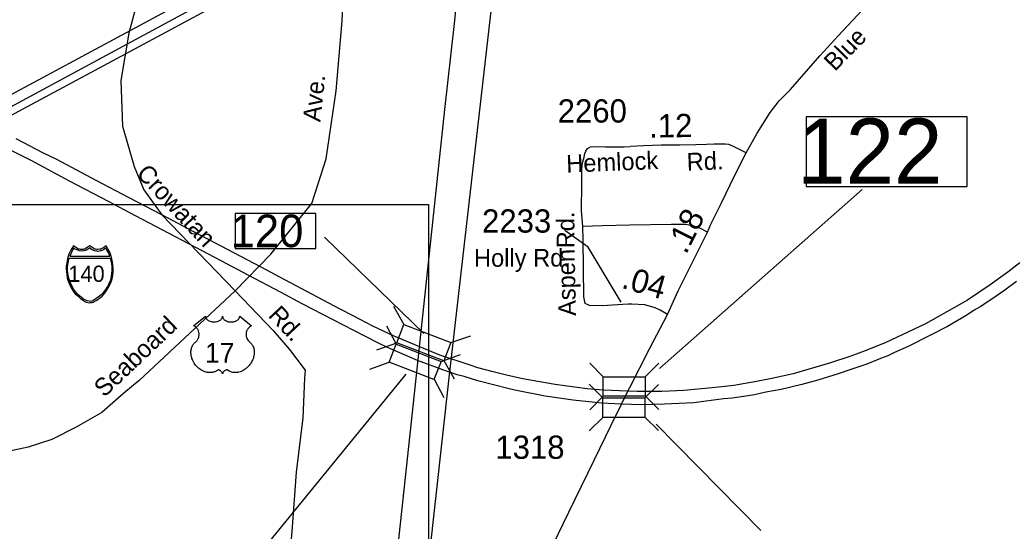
# Model space of a CAD drawing. Extents: x 2290055 to 2389491, y 66597 to 237875.
# Drawn here: x 2328969 to 2334306, y 204975 to 207722 of the extents above; entities that cross this region are included whole.
import ezdxf

# ---------------------------------------------------------------- set-up
doc = ezdxf.new("R2010")
doc.units = 0
for name, color, linetype in [('Exist Boundary Political Urban Extension UEB', 7, 'Continuous'), ('Exist Railroad Mainline', 7, 'Continuous'), ('Exist Road Non-System Type 51', 7, 'Continuous'), ('Exist Road Non-System Type 51 Label', 7, 'Continuous'), ('Exist Road Primary Interstate Divided Center Attributed', 7, 'Continuous'), ('Exist Road Primary Interstate Shield CELL', 7, 'Continuous'), ('Exist Road Primary Interstate Shield Number Label', 7, 'Continuous'), ('Exist Road Primary Interstate Structure Standard Bridge CELL', 7, 'Continuous'), ('Exist Road Primary Interstate Structure Standard Bridge Number Label', 7, 'Continuous'), ('Exist Road Primary US Shield CELL', 7, 'Continuous'), ('Exist Road Primary US Shield Number Label', 7, 'Continuous'), ('Exist Road Secondary Mileage Hundredths English Label', 7, 'Continuous'), ('Exist Road Secondary Type 51 Attributed', 7, 'Continuous'), ('Exist Road Secondary Type 51 Label', 7, 'Continuous'), ('Exist Road Secondary Type 51 Number Label', 7, 'Continuous'), ('Exist Utilities Electrical Transmission Line', 7, 'Continuous'), ('Map Preparation Inset Cut Line', 7, 'Continuous')]:
    doc.layers.add(name, color=color, linetype=linetype)

msp = doc.modelspace()

# ---------------------------------------------------------------- linework, layer by layer
at = {"layer": 'Exist Boundary Political Urban Extension UEB'}
for points in [[(2331525.8, 209760.7), (2331275.7, 208586.5), (2327163.6, 206375.8), (2325496, 206294.9)], [(2330987.7, 203189.8), (2331275.7, 205799.1), (2331583.2, 208490.4), (2331601.6, 208650.8)]]:
    msp.add_lwpolyline(points, dxfattribs=at)
at = {"layer": 'Exist Railroad Mainline'}
msp.add_lwpolyline([(2332179.6, 215588.5), (2331736.7, 211640.5), (2331525.8, 209760.7), (2331394.7, 208592.1), (2331388.4, 208536.1), (2331375.8, 208423.6), (2331302.3, 207702.5), (2331250.6, 207240.3), (2331154.6, 206332.2), (2331077, 205612.9), (2330999.4, 204897.6), (2330933.3, 204292.8), (2330891.1, 203895), (2330877.3, 203686.4), (2330854.4, 203507.5), (2330838.9, 203344.8), (2330825.4, 203178.2), (2330807.1, 202985.4), (2330797, 202835), (2330788.6, 202774.3)], dxfattribs=at)
at = {"layer": 'Exist Road Non-System Type 51'}
for points in [[(2329645.2, 207992), (2329554, 207650.9), (2329510.8, 207396.2), (2329520.4, 207151.2), (2329582.8, 206935), (2329635.6, 206808.2), (2329731.6, 206673.7), (2330125.3, 206265.3), (2330317.3, 206462.3), (2330538.2, 206736.1), (2330615, 206976.3), (2330667.8, 207341.5), (2330701.4, 207716.2), (2330715.8, 208012.1)], [(2331992.9, 206611.9), (2331986.8, 206695.4), (2331988.8, 206842.1), (2331988.8, 206907.4), (2331990.9, 206946.1), (2332001.1, 206984), (2332004.3, 207004.1), (2332009.8, 207016.3), (2332019.2, 207030.7), (2332034.9, 207039.3), (2332054.8, 207042.1), (2332114.9, 207040.5), (2332214.9, 207040.5), (2332248.7, 207041.8)], [(2332663.3, 206580.7), (2332622.2, 206603.5), (2332595.7, 206611.7), (2332546.8, 206621.9), (2332469.4, 206621.9), (2332245.4, 206619.8), (2332096.7, 206615.7), (2331992.9, 206611.9)], [(2332029.5, 206187.8), (2332007.1, 206198), (2331999, 206234.7), (2331994.9, 206540.3), (2331992.9, 206611.9)], [(2330125.3, 206265.3), (2329610.5, 205784.4)], [(2330125.3, 206265.3), (2330330, 206052.6), (2330417.4, 205950.6), (2330501.9, 205839.8), (2330499, 205796.1)], [(2332236.6, 206193.9), (2332096.7, 206185.8), (2332029.5, 206187.8)], [(2329610.5, 205784.4), (2329526.9, 205715.6), (2329408.7, 205613.3), (2329272.3, 205533.6), (2329140.4, 205467.7), (2329013.1, 205426.7), (2328776.4, 205376.8), (2328605.2, 205348.3), (2327908.7, 205314)], [(2330499, 205796.1), (2330488.5, 205583.7), (2330454.4, 205292.5), (2330429.4, 204973.5), (2330418, 204839.3), (2330411, 204784.3), (2330424.9, 204762), (2330472.6, 204736.9), (2330956.6, 204545.4)]]:
    msp.add_lwpolyline(points, dxfattribs=at)
at = {"layer": 'Exist Road Primary Interstate Divided Center Attributed'}
for points in [[(2332235.2, 205727.1), (2332102.3, 205733.1), (2332017.4, 205740.3), (2331896.5, 205755.3), (2331844.7, 205762.6), (2331710.7, 205785.4), (2331662.5, 205795.6), (2331583.6, 205813.1), (2331504.3, 205833.5), (2331429.7, 205853.3), (2331388.1, 205866.6), (2331224.6, 205921.3), (2330980.3, 206023), (2330865.5, 206076.6), (2330762.5, 206129.6), (2330690.4, 206168), (2330511.7, 206262.5), (2330334.8, 206355.7), (2330299.3, 206375.6), (2330122.5, 206468.2), (2330049.7, 206506.7), (2329907.1, 206581.3), (2329731.5, 206673.9), (2329557, 206765.4), (2329378.4, 206858.5), (2329167.9, 206971.7), (2329096.8, 207006.6), (2328949.5, 207083.6)], [(2332201.1, 205657.6), (2332093.8, 205662.7), (2331941.7, 205678.1), (2331791.9, 205699.8), (2331628.6, 205732), (2331591.5, 205741.9), (2331521, 205758.6), (2331429.2, 205782.4), (2331356.3, 205805.6), (2331318.1, 205815.3), (2331242.4, 205841.2), (2331105.4, 205892.3), (2330944.9, 205962.4), (2330895.8, 205984.1), (2330762.7, 206052.8), (2330486.2, 206197), (2330372.9, 206257.9), (2330195.6, 206351.2), (2330051.4, 206426.6), (2329910, 206501.6), (2329555.8, 206687.8), (2329448.6, 206743.9), (2329235.1, 206855.9), (2329030, 206965.8), (2328926.3, 207019.1)], [(2334341.1, 206416.3), (2334276.3, 206365.9), (2334181.8, 206297.8), (2334061, 206216.5), (2333835.6, 206088.2), (2333618, 205987.1), (2333505, 205941.2), (2333434.1, 205915.4), (2333318.5, 205876.9), (2333202.5, 205842.6), (2333123.7, 205820.5), (2333010, 205795.2), (2332926.9, 205778.8), (2332804.3, 205757.8), (2332689.3, 205744.5), (2332535.9, 205730.1), (2332417.5, 205725.3), (2332285.2, 205725.3), (2332235.2, 205727.1)], [(2334323.9, 206315.7), (2334261.2, 206269.2), (2334191.1, 206222.2), (2334128.1, 206180.9), (2334097.1, 206161.5), (2334057.3, 206136), (2333952.2, 206074.3), (2333865.7, 206029.8), (2333740.9, 205967.3), (2333668.7, 205934.4), (2333632.2, 205917.5), (2333593.7, 205902.8), (2333519.7, 205872.8), (2333444.7, 205846.9), (2333365.7, 205820.3), (2333255.6, 205785.3), (2333171, 205762.9), (2333059.6, 205736.2), (2332977.1, 205721.6), (2332916.2, 205707.6), (2332859.4, 205698.5), (2332796.1, 205689.5), (2332748.7, 205685.2), (2332590, 205664.9), (2332430.3, 205656.5), (2332309.4, 205654.4), (2332201.1, 205657.6)]]:
    msp.add_lwpolyline(points, dxfattribs=at)
at = {"layer": 'Exist Road Primary Interstate Shield CELL'}
for points in [[(2329344.7, 206202.2), (2329349.4, 206202.6), (2329355.8, 206203.9), (2329362, 206205.9), (2329369, 206209), (2329379.4, 206214.8), (2329387.8, 206219.7), (2329397.5, 206226.2), (2329410.5, 206238), (2329423.6, 206251.7), (2329435.1, 206267.3), (2329444.2, 206281.8), (2329452.2, 206298.3), (2329458.9, 206313.8), (2329464.3, 206331.5), (2329467.8, 206348.6), (2329469.6, 206366.4), (2329470.8, 206386.2), (2329469.4, 206408.5), (2329465.6, 206431.3), (2329461.9, 206445.5), (2329456.4, 206462.4), (2329451.9, 206473.3), (2329441.5, 206492.5), (2329432.1, 206507.3), (2329418.5, 206497.7), (2329409.6, 206493), (2329404.2, 206490.5), (2329398.6, 206489.4), (2329388.4, 206488.2), (2329381.9, 206488.5), (2329376, 206489.8), (2329370.9, 206490.9), (2329366.8, 206493), (2329344.7, 206507.3), (2329322.5, 206493), (2329317.9, 206490.8), (2329313.1, 206489.8), (2329308.6, 206488.6), (2329301, 206488.2), (2329295.2, 206488.4), (2329289.3, 206489.4), (2329284.6, 206490.4), (2329279.3, 206493), (2329256.8, 206507.3), (2329247.9, 206494.4), (2329240.7, 206481.7), (2329233, 206463.7), (2329228.2, 206449.8), (2329224.8, 206438.4), (2329220.6, 206417.4), (2329218.5, 206399.1), (2329218.1, 206386.2), (2329220.5, 206354), (2329224, 206336.8), (2329227.6, 206322.9), (2329239.6, 206292.9), (2329248.5, 206276.1), (2329256.2, 206264), (2329267, 206250.4), (2329272.9, 206243.9), (2329295.3, 206224.3), (2329310.2, 206214.1), (2329322.2, 206207.7), (2329327.8, 206205.5), (2329336.6, 206203.1)], [(2329259.5, 206496.9), (2329254, 206488.4), (2329247.6, 206477), (2329242.5, 206465.2), (2329237.4, 206452.1), (2329453.1, 206452), (2329448.1, 206463.2), (2329442.7, 206474.5), (2329437.1, 206484.8), (2329430.3, 206494.7), (2329418.2, 206487.1), (2329409.4, 206482.9), (2329402.3, 206480.5), (2329396.3, 206479.2), (2329387, 206478.4), (2329382.8, 206478.7), (2329369.8, 206481.6), (2329361.1, 206485.2), (2329352.7, 206490.8), (2329346, 206497.1), (2329328.9, 206486.8), (2329321.3, 206483.4), (2329312.6, 206481.2), (2329303, 206480), (2329288.3, 206481.6), (2329276.8, 206485.6), (2329266.8, 206490.8)], [(2329454.4, 206441.4), (2329456.7, 206435.3), (2329459.9, 206421.8), (2329461.6, 206411.3), (2329463.3, 206399.3), (2329462.7, 206378.8), (2329461.7, 206357.5), (2329459.8, 206344.9), (2329457.1, 206333.4), (2329453.6, 206320.7), (2329447.8, 206303.8), (2329439.8, 206289.4), (2329429.9, 206273.5), (2329419.2, 206259.6), (2329414.5, 206253.8), (2329405.6, 206244.5), (2329389.5, 206231.5), (2329377.8, 206222.8), (2329363.7, 206214.4), (2329356.5, 206211.3), (2329348.2, 206209.5), (2329341.3, 206210), (2329333, 206212.2), (2329326.3, 206214), (2329311.6, 206222), (2329299.7, 206230), (2329279.8, 206246.3), (2329269.1, 206258.8), (2329259, 206273.5), (2329250.1, 206288.6), (2329240.6, 206308.4), (2329233.8, 206328.4), (2329228.9, 206349.9), (2329225.6, 206376.2), (2329225.3, 206392.2), (2329226.2, 206407.7), (2329227.7, 206415.7), (2329229.7, 206425.8), (2329233.6, 206441.3)]]:
    msp.add_lwpolyline(points, close=True, dxfattribs=at)
at = {"layer": 'Exist Road Primary Interstate Structure Standard Bridge CELL'}
for p, q in [((2330977.1, 206183.6), (2331032.4, 206084.7)), ((2330938.8, 206078.3), (2330990.5, 205980.4)), ((2331284.1, 205988.1), (2331391.3, 206025.1)), ((2330887.7, 205949.4), (2330994.9, 205986.3)), ((2331231.7, 205886.7), (2331335.8, 205924.4)), ((2331247.4, 205892), (2331302.7, 205793)), ((2330848.5, 205844.4), (2330952.6, 205882.2)), ((2332030.5, 205877.5), (2332103.2, 205804.7)), ((2332328.6, 205804.2), (2332401.3, 205877)), ((2331194.6, 205790.7), (2331246.3, 205692.7)), ((2332028.6, 205764.2), (2332101.4, 205691.4)), ((2332326.7, 205690.9), (2332399.5, 205763.7)), ((2332030.5, 205626.7), (2332103.2, 205699.4)), ((2332328.6, 205701.3), (2332401.3, 205628.6)), ((2332028.6, 205513.4), (2332101.4, 205586.2)), ((2332326.7, 205588.1), (2332399.5, 205515.3))]:
    msp.add_line(p, q, dxfattribs=at)
for points in [[(2331032.4, 206084.7), (2331284.2, 205988.6), (2331246.7, 205890.2), (2330994.9, 205986.3)], [(2330990.5, 205980.4), (2331231.8, 205887.1), (2331193.9, 205788.9), (2330952.6, 205882.2)], [(2332103.2, 205804.7), (2332328.6, 205804.7), (2332328.6, 205699.4), (2332103.2, 205699.4)], [(2332101.4, 205691.4), (2332326.7, 205691.4), (2332326.7, 205586.2), (2332101.4, 205586.2)]]:
    msp.add_lwpolyline(points, close=True, dxfattribs=at)
at = {"layer": 'Exist Road Primary Interstate Structure Standard Bridge Number Label'}
for p, q in [((2332406.4, 205848.9), (2333494.8, 206810.4)), ((2331140.3, 206036.2), (2330606, 206554.8)), ((2331042.6, 205818.7), (2329667.2, 204132.6)), ((2332388.2, 205549.6), (2332950.6, 204978.1))]:
    msp.add_line(p, q, dxfattribs=at)
for points in [[(2334059.3, 207202), (2333192.8, 207202), (2333192.8, 206826.3), (2334059.3, 206826.3)], [(2330558.6, 206680.9), (2330125.4, 206680.9), (2330125.4, 206493), (2330558.6, 206493)]]:
    msp.add_lwpolyline(points, close=True, dxfattribs=at)
at = {"layer": 'Exist Road Primary US Shield CELL'}
msp.add_lwpolyline([(2329966.1, 206129.6), (2329966.3, 206127), (2329966.9, 206123.8), (2329967.4, 206122.2), (2329968.9, 206119), (2329971.3, 206115.4), (2329974.7, 206111.8), (2329978.6, 206108.6), (2329981.2, 206106.9), (2329985.5, 206104.6), (2329990.5, 206102.5), (2329996.1, 206100.9), (2330001.7, 206099.7), (2330007.9, 206099.1), (2330014, 206099), (2330020.6, 206099.4), (2330027.9, 206100.9), (2330031.3, 206101.7), (2330035.1, 206103), (2330038.5, 206104.5), (2330042.4, 206106.5), (2330045.5, 206108.5), (2330047.9, 206110.2), (2330051.3, 206113.5), (2330054, 206116.9), (2330055.1, 206118.8), (2330056.1, 206120.6), (2330057.5, 206124.5), (2330057.9, 206126.2), (2330058.1, 206129.7), (2330058.4, 206126.8), (2330058.7, 206124.9), (2330059.2, 206123.1), (2330059.9, 206121.1), (2330061.3, 206118.4), (2330062.8, 206116.1), (2330065.7, 206112.7), (2330067.4, 206111.1), (2330069.1, 206109.7), (2330073.4, 206106.7), (2330078.6, 206104.2), (2330081.1, 206103.1), (2330083.6, 206102.1), (2330086.9, 206101.2), (2330090.3, 206100.4), (2330093.6, 206099.8), (2330097, 206099.3), (2330100.5, 206099), (2330103.4, 206099), (2330106.9, 206099), (2330110.1, 206099.2), (2330113.4, 206099.6), (2330117.1, 206100.2), (2330120, 206100.8), (2330123.9, 206101.8), (2330127.4, 206103.1), (2330130.4, 206104.4), (2330134.4, 206106.5), (2330137.6, 206108.5), (2330140, 206110.4), (2330142.8, 206113), (2330145.5, 206116.1), (2330147, 206118.3), (2330148.1, 206120.6), (2330149.2, 206123.1), (2330149.8, 206125.7), (2330150.1, 206127.9), (2330150.1, 206129.8), (2330214.4, 206078.6), (2330212.9, 206078), (2330209.4, 206076.3), (2330206.7, 206074.7), (2330202.2, 206071.6), (2330200.3, 206069.8), (2330198.4, 206068.1), (2330196.7, 206066.2), (2330195.2, 206064.4), (2330193.3, 206061.8), (2330191.6, 206059.2), (2330190, 206056.4), (2330188.8, 206053.9), (2330186.8, 206048.7), (2330185.9, 206045.5), (2330185.3, 206042.7), (2330184.5, 206036.9), (2330184.3, 206034.2), (2330184.3, 206031.5), (2330184.5, 206028.7), (2330184.7, 206025.9), (2330185.2, 206023.1), (2330185.7, 206020.6), (2330186.5, 206017.5), (2330187.6, 206013.9), (2330189, 206010.5), (2330192, 206004.9), (2330195.7, 205999.2), (2330198.4, 205996), (2330201.1, 205993.3), (2330205.1, 205989.9), (2330207.2, 205988), (2330209.7, 205985.5), (2330213.7, 205980.9), (2330215.3, 205978.7), (2330217, 205976.2), (2330218.5, 205973.6), (2330220, 205970.9), (2330221.2, 205968.5), (2330223.5, 205963), (2330225.2, 205957.7), (2330225.9, 205954.8), (2330227.1, 205948.5), (2330227.6, 205945.4), (2330228.1, 205939.3), (2330228.1, 205931.8), (2330227.5, 205924.7), (2330226.2, 205916.5), (2330225.1, 205911.6), (2330223.4, 205905.8), (2330221.8, 205900.9), (2330218.8, 205893.5), (2330216.2, 205888.2), (2330212.8, 205882), (2330210.5, 205878.2), (2330207.8, 205874.2), (2330204.4, 205869.5), (2330200.5, 205864.6), (2330195.7, 205859.4), (2330191.9, 205855.6), (2330186.9, 205851.1), (2330183.9, 205848.6), (2330179.5, 205845.3), (2330173.6, 205841.4), (2330167.8, 205838), (2330162.8, 205835.4), (2330158.4, 205833.5), (2330152.7, 205831.4), (2330143.2, 205828.7), (2330139.7, 205828), (2330135.6, 205827.4), (2330131.8, 205827), (2330128.1, 205826.8), (2330123.1, 205826.8), (2330118.1, 205827.2), (2330113.4, 205827.9), (2330108.5, 205828.9), (2330103.4, 205830.4), (2330098.7, 205832.2), (2330094, 205834.6), (2330086, 205839.6), (2330083.7, 205840.8), (2330082.4, 205841.1), (2330079.4, 205841.3), (2330076.5, 205840.7), (2330073.5, 205839.5), (2330071.7, 205838.5), (2330069.4, 205837), (2330067.5, 205835.5), (2330065.3, 205833.5), (2330063.8, 205831.7), (2330062.7, 205830.3), (2330060.4, 205826.8), (2330059.6, 205825.1), (2330058.8, 205823), (2330058.1, 205819.8), (2330057, 205823.8), (2330055.9, 205826.5), (2330054.5, 205828.7), (2330053.1, 205830.8), (2330050.8, 205833.3), (2330048.8, 205835.3), (2330046.4, 205837.3), (2330043.8, 205838.8), (2330041.7, 205839.9), (2330039.8, 205840.6), (2330037.5, 205841.2), (2330035.6, 205841.3), (2330034.1, 205841.3), (2330031.9, 205840.8), (2330029, 205838.7), (2330026.3, 205836.8), (2330023.3, 205834.9), (2330019.7, 205833), (2330017.1, 205831.8), (2330014, 205830.6), (2330010.3, 205829.4), (2330006.4, 205828.4), (2330002.3, 205827.6), (2329998.7, 205827), (2329994.9, 205826.7), (2329991.4, 205826.5), (2329987.8, 205826.6), (2329984.5, 205826.8), (2329980.5, 205827.2), (2329975.7, 205827.9), (2329971.7, 205828.8), (2329967.4, 205830), (2329963, 205831.3), (2329958.4, 205833.1), (2329952.5, 205835.7), (2329948.5, 205837.7), (2329942, 205841.4), (2329934.5, 205846.6), (2329928.8, 205851.2), (2329924.7, 205855), (2329918.6, 205861.2), (2329915, 205865.3), (2329909.3, 205872.6), (2329905.7, 205877.9), (2329903.4, 205881.7), (2329900, 205888), (2329898.1, 205891.9), (2329895.7, 205897.6), (2329893.8, 205902.8), (2329892.2, 205907.7), (2329891.3, 205910.9), (2329890.1, 205916.4), (2329889.4, 205920.3), (2329888.6, 205925.7), (2329888.2, 205931.3), (2329888.2, 205936.5), (2329888.3, 205940.9), (2329888.8, 205945.9), (2329889.6, 205951.3), (2329890.7, 205955.9), (2329891.6, 205959.2), (2329893, 205963.2), (2329894.8, 205967.6), (2329896.9, 205971.9), (2329898.9, 205975.4), (2329901.5, 205979.2), (2329904, 205982.5), (2329907.3, 205986), (2329910.7, 205989.3), (2329913.8, 205991.8), (2329917.5, 205995.5), (2329919.5, 205997.7), (2329921.8, 206000.8), (2329923.7, 206003.6), (2329925.1, 206006.2), (2329927.1, 206009.9), (2329928.3, 206012.7), (2329929.8, 206017.1), (2329930.5, 206020.1), (2329931.3, 206024), (2329931.8, 206027.7), (2329931.9, 206032.3), (2329931.8, 206036.1), (2329931.3, 206040.6), (2329930.5, 206044.8), (2329929.5, 206048.5), (2329927.9, 206052.8), (2329926.4, 206055.9), (2329924, 206060.1), (2329921.2, 206064), (2329918.4, 206067.2), (2329915.6, 206070.1), (2329912.8, 206072.2), (2329910.2, 206074.1), (2329907, 206076), (2329903.8, 206077.6), (2329901.8, 206078.4)], close=True, dxfattribs=at)
at = {"layer": 'Exist Road Secondary Type 51 Attributed'}
for points in [[(2332871.9, 207008.3), (2332930.1, 207113.2), (2333000.1, 207224.4), (2333049.1, 207287.4), (2333110.1, 207348.4), (2333266.3, 207529), (2333366.3, 207636.7), (2333469.6, 207746.7), (2333503.5, 207783.1), (2333518.6, 207801.9), (2333578.7, 207864.1), (2333661.9, 207951.5), (2333730, 208014.6), (2333781, 208056.6), (2334041.6, 208225.6), (2334195.1, 208319.3), (2334457.4, 208483.3), (2334586.7, 208561.3), (2334659.9, 208606.7), (2334875.1, 208740.6)], [(2332871.9, 207008.3), (2332803.1, 207041.8), (2332778.7, 207052.8), (2332760.6, 207054.1), (2332730.6, 207054.9), (2332698.6, 207053.6), (2332658.6, 207052.1), (2332600.7, 207049.8), (2332514.7, 207048.4), (2332459.7, 207048.4), (2332414.7, 207048.4), (2332320.8, 207044.7), (2332248.7, 207041.8)], [(2332449, 206138.9), (2332506.7, 206266), (2332572.5, 206399), (2332663.3, 206580.7), (2332680.6, 206625), (2332736.6, 206735.9), (2332810, 206887.2), (2332871.9, 207008.3)], [(2332449, 206138.9), (2332409.1, 206162.7), (2332382.7, 206174), (2332326.3, 206190.3), (2332257.3, 206194.1), (2332240.9, 206194.1), (2332236.6, 206193.9)], [(2332235.2, 205727.1), (2332245.6, 205747.5), (2332352, 205955.4), (2332449, 206138.9)], [(2332201.1, 205657.6), (2332235.2, 205727.1)], [(2330788.6, 202774.3), (2330854.4, 202913.3), (2330914.2, 203038.3), (2330987.7, 203189.8), (2330995.4, 203205.8), (2331082.3, 203381.3), (2331157.7, 203534.5), (2331240.9, 203702), (2331345.1, 203913.8), (2331420.7, 204061.1), (2331482.4, 204194.2), (2331555.9, 204335.5), (2331633.2, 204488.8), (2331716.3, 204660.2), (2331834.1, 204902.3), (2331919.2, 205077.7), (2332054.4, 205356.2), (2332145.2, 205543.6), (2332201.1, 205657.6)]]:
    msp.add_lwpolyline(points, dxfattribs=at)
at = {"layer": 'Exist Road Secondary Type 51 Number Label'}
msp.add_lwpolyline([(2332200.3, 206205.9), (2332022.9, 206501.6), (2331897.2, 206590.3)], dxfattribs=at)
at = {"layer": 'Exist Utilities Electrical Transmission Line'}
for points in [[(2325501.1, 206232.5), (2327179.8, 206316.7), (2331394.7, 208592.1)], [(2331388.4, 208536.1), (2327180.1, 206272.7), (2325505.4, 206178.5)]]:
    msp.add_lwpolyline(points, dxfattribs=at)
at = {"layer": 'Map Preparation Inset Cut Line'}
msp.add_lwpolyline([(2316877.7, 206729.9), (2331165.3, 206729.9), (2331165.3, 197552.6), (2316877.7, 197552.6)], close=True, dxfattribs=at)

# ---------------------------------------------------------------- texts
at = {"layer": 'Exist Road Non-System Type 51 Label'}
for s, rotation, p in [('Ave.', 83.8184, (2330583.3, 207171.2)), ('Crowatan', 312.9021, (2329590.2, 206891.8)), ('Rd.', 89.9812, (2331948.4, 206494.7)), ('Aspen', 91.33, (2331957.5, 206132.1)), ('Rd.', 313.1666, (2330299, 206130.7)), ('Seaboard', 43.5305, (2329422.4, 205690))]:
    msp.add_text(s, height=95, rotation=rotation, dxfattribs=at).set_placement(p)
at = {"layer": 'Exist Road Primary Interstate Shield Number Label'}
msp.add_text('140', height=87.5, dxfattribs=at).set_placement((2329229.4, 206314.1))
at = {"layer": 'Exist Road Primary Interstate Structure Standard Bridge Number Label'}
for s, height, p in [('122', 350, (2333145.4, 206841.9)), ('120', 175, (2330101.7, 206500.8))]:
    msp.add_text(s, height=height, dxfattribs=at).set_placement(p)
at = {"layer": 'Exist Road Primary US Shield Number Label'}
msp.add_text('17', height=106.25, dxfattribs=at).set_placement((2329964, 205880))
at = {"layer": 'Exist Road Secondary Mileage Hundredths English Label'}
for s, rotation, p in [('.12', 0.9379, (2332350.9, 207089)), ('.18', 63.4329, (2332547.9, 206457.5)), ('.04', 344.0012, (2332196.1, 206283.1))]:
    msp.add_text(s, height=125, rotation=rotation, dxfattribs=at).set_placement(p)
at = {"layer": 'Exist Road Secondary Type 51 Label'}
for s, rotation, p in [('Blue', 45.6107, (2333347.6, 207441.5)), ('Hemlock', 2.2714, (2331906.3, 206901.2)), ('Rd.', 2.2701, (2332553.5, 206911.5)), ('Holly Rd.', 0.1508, (2331409, 206395.4))]:
    msp.add_text(s, height=95, rotation=rotation, dxfattribs=at).set_placement(p)
at = {"layer": 'Exist Road Secondary Type 51 Number Label'}
for s, p in [('2260', (2331858.5, 207170.3)), ('2233', (2331452.1, 206579)), ('1318', (2331523.6, 205363.5))]:
    msp.add_text(s, height=125, dxfattribs=at).set_placement(p)

doc.saveas('drawing.dxf')
